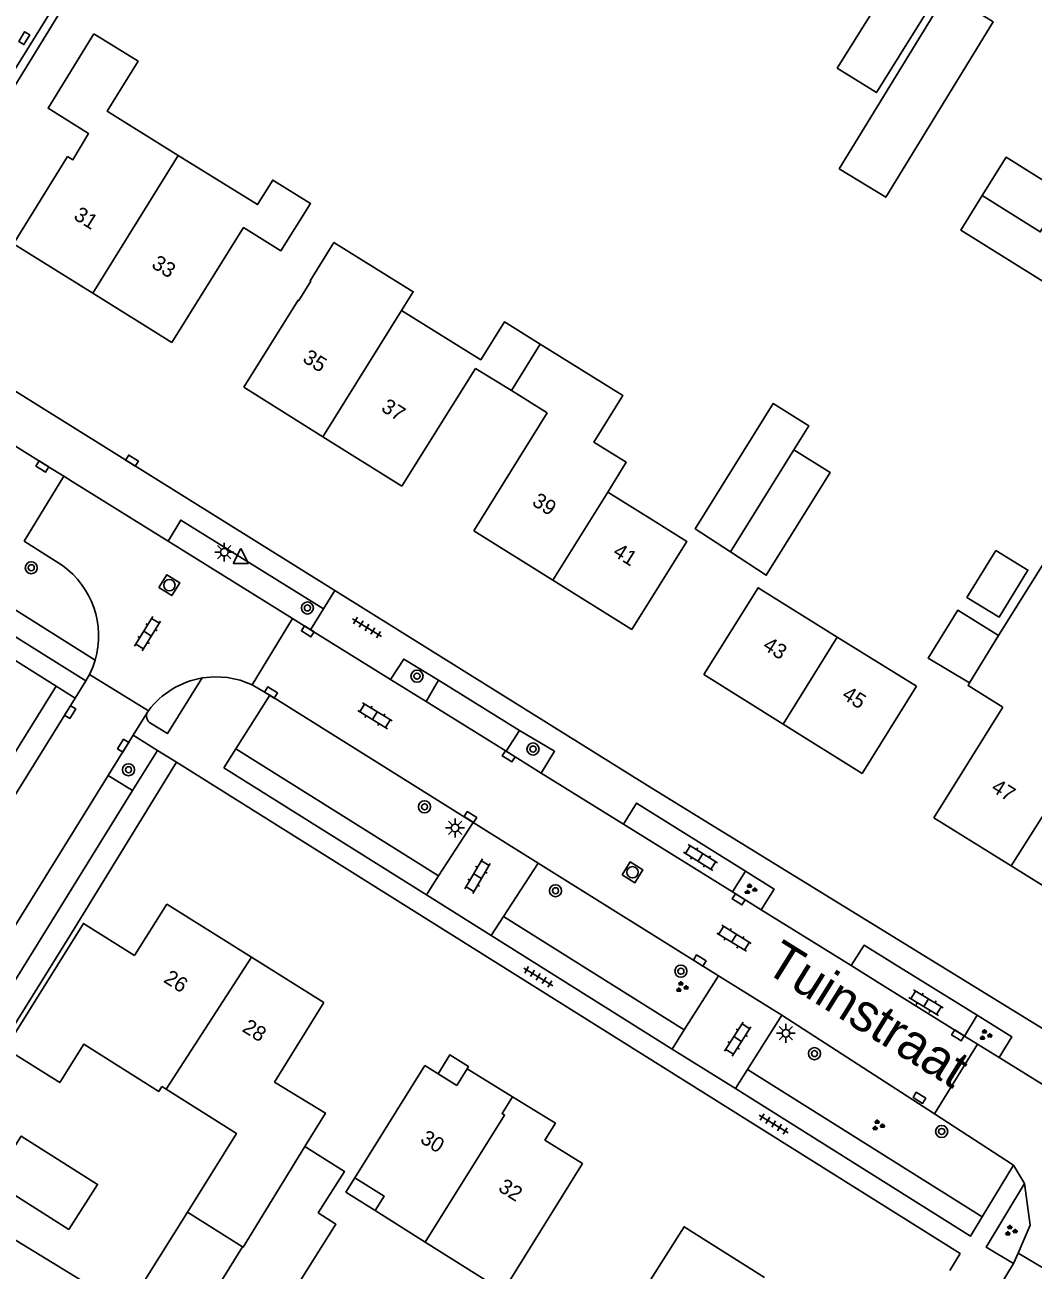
# Model space of a CAD drawing. Extents: x 136000 to 141014, y 402000 to 403500.
# Drawn here: x 137958.3 to 138025.2, y 402169.1 to 402251.7 of the extents above; entities that cross this region are included whole.
import ezdxf

# ---------------------------------------------------------------- set-up
doc = ezdxf.new("R2010")
doc.units = 0
for name, color, linetype in [('gg-afsc-erfafscheiding', 7, 'Continuous'), ('gg-anno-huisnummerreeks BGT', 7, 'Continuous'), ('gg-anno-openbare ruimte label', 7, 'Continuous'), ('gg-bbg-bijgebouw', 7, 'Continuous'), ('gg-bbg-gedigitaliseerde bebouwing', 7, 'Continuous'), ('gg-bbg-gedigitaliseerde bebouwing onder overbouw', 7, 'Continuous'), ('gg-bbg-gedigitaliseerde bijgebouw', 7, 'Continuous'), ('gg-bbg-gedigitaliseerde overbouw', 7, 'Continuous'), ('gg-bbg-hoofdgebouw', 7, 'Continuous'), ('gg-bbg-luifel en loopbrug', 7, 'Continuous'), ('gg-bbg-tussenscheiding', 7, 'Continuous'), ('gg-knt-verharding', 7, 'Continuous'), ('gg-knt-verharding nz', 7, 'Continuous'), ('gt-grn-groengrens', 7, 'Continuous'), ('gt-grn-weggrens', 7, 'Continuous'), ('gt-symb-boom', 7, 'Continuous'), ('gt-symb-groenvak', 7, 'Continuous'), ('gt-symb-klinker verharding', 7, 'Continuous'), ('gt-symb-kolk', 7, 'Continuous'), ('gt-symb-kolk center center', 7, 'Continuous'), ('gt-symb-lichtmast', 7, 'Continuous'), ('gt-symb-rioolschacht', 7, 'Continuous'), ('gt-symb-tegel verharding', 7, 'Continuous'), ('gt-symb-waterafsluiter', 7, 'Continuous')]:
    doc.layers.add(name, color=color, linetype=linetype)

# ---------------------------------------------------------------- blocks, each defined once
blk = doc.blocks.new('gt0-GRVAK')
at = {"layer": 'gt-symb-groenvak'}
for p, q in [((-0.11, 0.189), (-0.228, 0.24)), ((-0.182, 0.153), (0.088, 0.153)), ((-0.091, 0.211), (-0.156, 0.322)), ((-0.047, 0.214), (-0.047, 0.393)), ((-0.004, 0.211), (0.061, 0.322)), ((0.015, 0.189), (0.133, 0.24)), ((0.262, -0.052), (0.197, 0.059)), ((0.305, -0.049), (0.305, 0.13)), ((0.349, -0.052), (0.414, 0.059)), ((-0.245, -0.228), (-0.363, -0.177)), ((-0.318, -0.264), (-0.047, -0.264)), ((-0.226, -0.206), (-0.291, -0.095)), ((-0.183, -0.203), (-0.183, -0.024)), ((-0.139, -0.206), (-0.074, -0.095)), ((-0.12, -0.228), (-0.002, -0.177)), ((0.243, -0.074), (0.125, -0.023)), ((0.17, -0.11), (0.441, -0.11)), ((0.368, -0.074), (0.486, -0.023))]:
    blk.add_line(p, q, dxfattribs=at)
blk = doc.blocks.new('gt0-KOLK')
at = {"layer": 'gt-symb-kolk'}
blk.add_lwpolyline([(0, 0), (0.375, 0), (0.375, 0.4), (-0.375, 0.4), (-0.375, 0), (0, 0)], dxfattribs=at)
blk = doc.blocks.new('gt0-KL1')
at = {"layer": 'gt-symb-klinker verharding'}
for p, q in [((-1.15, 0.3), (1.15, 0.3)), ((-1, -0.3), (-1, 0.3)), ((-0.5, 0.3), (-0.5, 0.45)), ((0, -0.3), (0, 0.3)), ((0.5, 0.3), (0.5, 0.45)), ((1, -0.3), (1, 0.3)), ((-1.15, -0.3), (1.15, -0.3)), ((-0.5, -0.45), (-0.5, -0.3)), ((0.5, -0.45), (0.5, -0.3))]:
    blk.add_line(p, q, dxfattribs=at)
blk = doc.blocks.new('gt0-BOOM')
at = {"layer": 'gt-symb-boom'}
for radius in [0.4, 0.2]:
    blk.add_circle((0, 0), radius, dxfattribs=at)
blk = doc.blocks.new('gt0-TEG1')
at = {"layer": 'gt-symb-tegel verharding'}
for p, q in [((-1.125, 0), (1.125, 0)), ((-0.9, -0.25), (-0.9, 0.25)), ((-0.45, -0.25), (-0.45, 0.25)), ((0, -0.25), (0, 0.25)), ((0.45, -0.25), (0.45, 0.25)), ((0.9, -0.25), (0.9, 0.25))]:
    blk.add_line(p, q, dxfattribs=at)
blk = doc.blocks.new('gt0-LMAST')
at = {"layer": 'gt-symb-lichtmast'}
for p, q in [((-0.182, 0.173), (-0.447, 0.438)), ((-0.005, 0.246), (-0.005, 0.621)), ((0.172, 0.173), (0.437, 0.438)), ((-0.255, -0.004), (-0.63, -0.004)), ((-0.182, -0.181), (-0.447, -0.446)), ((-0.005, -0.254), (-0.005, -0.629)), ((0.437, -0.446), (0.172, -0.181)), ((0.245, -0.004), (0.62, -0.004))]:
    blk.add_line(p, q, dxfattribs=at)
blk.add_circle((-0.005, -0.004), 0.25, dxfattribs=at)
blk = doc.blocks.new('gt0-RS')
at = {"layer": 'gt-symb-rioolschacht'}
blk.add_lwpolyline([(-0.5, -0.5), (0.5, -0.5), (0.5, 0.5), (-0.5, 0.5)], close=True, dxfattribs=at)
blk.add_circle((0, 0), 0.375, dxfattribs=at)
blk = doc.blocks.new('gt0-WAFSL')
at = {"layer": 'gt-symb-waterafsluiter'}
for p, q in [((-0.5, -0.333), (0, 0.667)), ((0, 0.667), (0.5, -0.333)), ((0.5, -0.333), (-0.5, -0.333))]:
    blk.add_line(p, q, dxfattribs=at)
blk = doc.blocks.new('gt0-KOLKCC')
at = {"layer": 'gt-symb-kolk center center'}
blk.add_lwpolyline([(-0.375, 0.2), (0.375, 0.2), (0.375, -0.2), (-0.375, -0.2)], close=True, dxfattribs=at)

msp = doc.modelspace()

# ---------------------------------------------------------------- linework, layer by layer
at = {"layer": 'gg-afsc-erfafscheiding'}
msp.add_line((137970.18, 402267.968), (137950.781, 402236.464), dxfattribs=at)
at = {"layer": 'gg-bbg-bijgebouw'}
for points in [[(138022.945, 402211.146), (138020.235, 402212.833), (138018.261, 402209.663), (138021.023, 402208.007)], [(137977.789, 402172.856), (137979.528, 402175.61), (137976.909, 402177.271)]]:
    msp.add_lwpolyline(points, dxfattribs=at)
at = {"layer": 'gg-bbg-gedigitaliseerde bebouwing'}
for p, q in [((137968.09, 402230.6), (137972.825, 402238.221)), ((137988.237, 402228.877), (137983.35, 402221.06)), ((137990.614, 402227.398), (137988.237, 402228.877)), ((137990.614, 402227.398), (137992.996, 402225.916)), ((137988.12, 402218.09), (137992.996, 402225.916)), ((137997.01, 402220.669), (138000, 402218.803)), ((138000, 402213.789), (137998.6, 402211.55)), ((138012.236, 402211.045), (138017.492, 402207.79)), ((137980.22, 402175.18), (137984.86, 402182.64)), ((137995.34, 402176.13), (137990.063, 402167.659)), ((137984.893, 402170.92), (137981.582, 402173.008)), ((137984.893, 402170.92), (137990.063, 402167.659))]:
    msp.add_line(p, q, dxfattribs=at)
for points in [[(137968.51, 402243.006), (137963.784, 402245.946), (137965.841, 402249.254), (137962.912, 402251.075)], [(137968.51, 402243.006), (137973.768, 402239.735), (137974.781, 402241.363), (137977.272, 402239.813), (137975.317, 402236.672), (137972.825, 402238.221)], [(137983.327, 402232.714), (137984.098, 402233.956), (137978.826, 402237.228)], [(137992.531, 402230.48), (137990.15, 402231.961), (137988.584, 402229.444), (137983.327, 402232.714)], [(137992.531, 402230.48), (137997.998, 402227.078), (137996.077, 402223.989), (137998.239, 402222.644), (137997.01, 402220.669)], [(138000, 402213.789), (138002.253, 402217.397), (138000, 402218.803)], [(138003.391, 402208.56), (138006.982, 402214.32), (138012.236, 402211.045)], [(137960.193, 402165.443), (137962.009, 402168.421), (137956.25, 402171.93)]]:
    msp.add_lwpolyline(points, dxfattribs=at)
at = {"layer": 'gg-bbg-gedigitaliseerde bebouwing onder overbouw'}
msp.add_lwpolyline([(137981.582, 402173.008), (137982.176, 402173.963), (137980.22, 402175.18)], dxfattribs=at)
at = {"layer": 'gg-bbg-gedigitaliseerde bijgebouw'}
for points in [[(138012.241, 402248.787), (138014.832, 402247.172), (138019.353, 402254.428), (138016.761, 402256.043), (138012.241, 402248.787)], [(138012.367, 402242.112), (138015.459, 402240.221), (138022.583, 402251.865), (138019.506, 402253.782), (138012.367, 402242.112)], [(138027.084, 402233.9), (138020.432, 402238.044), (138021.857, 402240.331)], [(138027.299, 402240.475), (138025.713, 402237.929), (138021.857, 402240.331)], [(138009.362, 402223.461), (138010.355, 402225.053), (138007.978, 402226.536), (138002.798, 402218.235), (138005.147, 402216.707)], [(138009.362, 402223.461), (138011.771, 402221.958), (138007.527, 402215.158), (138005.147, 402216.707)], [(138022.761, 402216.805), (138020.841, 402213.678), (138022.973, 402212.369), (138024.893, 402215.496), (138022.761, 402216.805)], [(137977.789, 402172.856), (137978.97, 402172.11), (137975.779, 402167.052)]]:
    msp.add_lwpolyline(points, dxfattribs=at)
at = {"layer": 'gg-bbg-gedigitaliseerde overbouw'}
msp.add_lwpolyline([(137981.582, 402173.008), (137979.634, 402174.237), (137980.22, 402175.18)], dxfattribs=at)
at = {"layer": 'gg-bbg-hoofdgebouw'}
for p, q in [((137968.09, 402230.6), (137962.83, 402233.87)), ((137972.863, 402227.622), (137978.1, 402224.345)), ((137978.1, 402224.345), (137983.35, 402221.06)), ((137988.12, 402218.09), (137993.36, 402214.82)), ((138027.533, 402218.513), (138022.945, 402211.146)), ((137993.36, 402214.82), (137998.6, 402211.55)), ((138003.391, 402208.56), (138008.646, 402205.285)), ((138013.901, 402202.01), (138017.492, 402207.79)), ((138018.651, 402199.07), (138023.218, 402206.404)), ((138008.646, 402205.285), (138013.901, 402202.01)), ((138018.651, 402199.07), (138023.77, 402195.878)), ((138023.77, 402195.878), (138029.171, 402192.51)), ((137965.603, 402189.933), (137967.74, 402193.34)), ((137973.362, 402189.822), (137967.74, 402193.34)), ((137978.16, 402186.82), (137973.362, 402189.822)), ((137985.752, 402182.086), (137984.86, 402182.64)), ((137987.667, 402182.412), (137986.988, 402181.318)), ((137987.667, 402182.412), (137990.689, 402180.558)), ((137986.988, 402181.318), (137985.752, 402182.086)), ((137967.714, 402181.067), (137967.426, 402181.25)), ((137972.775, 402170.614), (137969.116, 402172.911)), ((137969.995, 402166.151), (137972.775, 402170.614))]:
    msp.add_line(p, q, dxfattribs=at)
for points in [[(137962.912, 402251.075), (137959.867, 402246.13), (137962.543, 402244.449), (137961.513, 402242.713), (137961.162, 402242.921)], [(137962.83, 402233.87), (137957.57, 402237.14), (137961.162, 402242.921)], [(137978.826, 402237.228), (137977.25, 402234.689), (137977.295, 402234.649), (137976.499, 402233.368), (137976.453, 402233.397), (137972.863, 402227.622)], [(138021.023, 402208.007), (138020.918, 402207.837), (138023.218, 402206.404)], [(137965.603, 402189.933), (137962.212, 402192.06), (137957.042, 402183.765), (137960.644, 402181.504), (137962.239, 402184.043), (137967.215, 402180.917), (137967.426, 402181.25)], [(137978.16, 402186.82), (137974.895, 402181.53), (137978.272, 402179.473), (137976.909, 402177.271)], [(137969.116, 402172.911), (137972.364, 402178.126), (137967.714, 402181.067)], [(137995.34, 402176.13), (137992.834, 402177.687), (137993.536, 402178.815), (137990.689, 402180.558)], [(137998.647, 402166.54), (138002.071, 402171.94), (138007.401, 402168.583)]]:
    msp.add_lwpolyline(points, dxfattribs=at)
at = {"layer": 'gg-bbg-luifel en loopbrug'}
msp.add_line((137969.116, 402172.911), (137966.342, 402168.456), dxfattribs=at)
for points in [[(138021.857, 402240.331), (138023.443, 402242.877), (138027.299, 402240.475)], [(137987.667, 402182.412), (137987.76, 402182.563), (137986.526, 402183.333), (137985.752, 402182.086)], [(137961.251, 402171.767), (137956.188, 402174.972), (137958.084, 402177.954), (137963.147, 402174.749), (137961.251, 402171.767)]]:
    msp.add_lwpolyline(points, dxfattribs=at)
at = {"layer": 'gg-bbg-tussenscheiding'}
for p, q in [((137962.83, 402233.87), (137968.51, 402243.006)), ((137978.1, 402224.345), (137983.327, 402232.714)), ((137990.614, 402227.398), (137992.531, 402230.48)), ((138005.147, 402216.707), (138009.362, 402223.461)), ((137993.36, 402214.82), (137997.01, 402220.669)), ((138008.646, 402205.285), (138012.236, 402211.045)), ((138021.023, 402208.007), (138022.945, 402211.146)), ((138023.77, 402195.878), (138028.78, 402203.767)), ((137973.362, 402189.822), (137967.714, 402181.067))]:
    msp.add_line(p, q, dxfattribs=at)
for points in [[(137990.689, 402180.558), (137989.999, 402179.448), (137990.163, 402179.346), (137984.893, 402170.92)], [(137972.775, 402170.614), (137972.821, 402170.585), (137976.909, 402177.271)]]:
    msp.add_lwpolyline(points, dxfattribs=at)
at = {"layer": 'gg-knt-verharding'}
for p, q in [((137908.81, 402240.12), (137960.41, 402207.79)), ((137948.665, 402232.977), (137978.895, 402214.134)), ((137959.716, 402222.459), (137953.474, 402226.355)), ((137959.854, 402222.373), (137959.716, 402222.459)), ((137960.906, 402221.719), (137959.854, 402222.373)), ((137958.291, 402217.419), (137960.906, 402221.719)), ((137961.475, 402221.365), (137960.906, 402221.719)), ((137967.832, 402217.413), (137961.475, 402221.365)), ((137962.38, 402208.14), (137945.528, 402218.7)), ((137960.829, 402215.802), (137958.291, 402217.419)), ((137976.092, 402212.277), (137967.832, 402217.413)), ((137976.092, 402212.277), (137973.403, 402207.889)), ((137977.286, 402211.535), (137976.092, 402212.277)), ((137977.286, 402211.535), (137978.143, 402212.923)), ((137982.598, 402208.233), (137977.286, 402211.535)), ((137961.669, 402206.995), (137962.38, 402208.14)), ((137962.38, 402208.14), (137962.621, 402208.58)), ((137966.524, 402206.159), (137962.621, 402208.58)), ((137984.951, 402206.77), (137982.598, 402208.233)), ((137984.951, 402206.77), (137985.778, 402208.186)), ((137985.778, 402208.186), (137991.144, 402204.862)), ((137972.327, 402203.641), (137974.579, 402207.193)), ((137988.081, 402198.757), (137974.579, 402207.193)), ((137965.516, 402204.549), (137966.462, 402206.074)), ((137966.462, 402206.074), (137966.524, 402206.159)), ((137991.144, 402204.862), (137990.267, 402203.484)), ((137963.851, 402201.867), (137965.516, 402204.549)), ((137967.12, 402203.526), (137965.516, 402204.549)), ((137965.472, 402200.866), (137967.12, 402203.526)), ((137971.524, 402202.375), (137972.327, 402203.641)), ((137992.598, 402202.036), (137990.267, 402203.484)), ((137984.972, 402193.948), (137971.524, 402202.375)), ((137963.851, 402201.867), (137965.472, 402200.866)), ((137998.061, 402198.643), (137992.598, 402202.036)), ((137985.786, 402195.208), (137988.081, 402198.757)), ((137992.389, 402196.065), (137988.081, 402198.757)), ((137998.061, 402198.643), (138005.291, 402194.153)), ((137990.089, 402192.508), (137992.389, 402196.065)), ((137992.389, 402196.065), (138004.357, 402188.588)), ((137984.972, 402193.948), (137985.786, 402195.208)), ((138006.151, 402195.519), (138005.291, 402194.153)), ((137989.274, 402191.248), (137984.972, 402193.948)), ((138005.291, 402194.153), (138007.197, 402192.969)), ((137989.274, 402191.248), (137990.089, 402192.508)), ((138007.197, 402192.969), (138013.168, 402189.261)), ((137989.274, 402191.248), (138001.283, 402183.726)), ((138013.168, 402189.261), (138015.248, 402187.969)), ((138016.089, 402189.337), (138021.529, 402185.967)), ((138004.357, 402188.588), (138002.085, 402184.994)), ((138004.357, 402188.588), (138008.552, 402185.966)), ((138015.248, 402187.969), (138020.689, 402184.589)), ((138008.552, 402185.966), (138006.277, 402182.367)), ((138008.552, 402185.966), (138018.68, 402179.429)), ((138021.529, 402185.967), (138020.689, 402184.589)), ((138002.085, 402184.994), (138001.283, 402183.726)), ((138021.543, 402184.059), (138018.68, 402179.429)), ((138020.689, 402184.589), (138021.543, 402184.059)), ((138021.543, 402184.059), (138022.987, 402183.162)), ((138001.283, 402183.726), (138005.475, 402181.099)), ((138022.987, 402183.162), (138028.351, 402179.831)), ((138006.277, 402182.367), (138005.475, 402181.099)), ((138018.68, 402179.429), (138023.944, 402176.032)), ((138021.86, 402172.602), (138023.944, 402176.032)), ((138024.672, 402174.809), (138023.944, 402176.032)), ((138023.928, 402169.493), (138024.232, 402170.196)), ((138024.232, 402170.196), (138028.311, 402167.775)), ((138022.608, 402167.32), (138023.928, 402169.493))]:
    msp.add_line(p, q, dxfattribs=at)
for points in [[(137989.266, 402298.825), (137988.922, 402299.054), (137950.243, 402236.8), (137950.781, 402236.464)], [(137978.143, 402212.923), (137968.67, 402218.807), (137967.832, 402217.413)], [(137978.895, 402214.134), (138000, 402200.979), (138033.265, 402180.543)], [(137962.621, 402208.58), (137962.826, 402209.048), (137962.988, 402209.529)], [(137985.778, 402208.186), (137983.469, 402209.589), (137982.598, 402208.233)], [(137970.084, 402208.342), (137967.79, 402204.646), (137966.669, 402205.338)], [(137970.084, 402208.342), (137970.932, 402208.415), (137971.779, 402208.365)], [(137973.403, 402207.889), (137972.609, 402208.188), (137971.779, 402208.365)], [(137960.41, 402207.79), (137944.52, 402182.25), (137909.527, 402124.854)], [(137974.579, 402207.193), (137974.275, 402207.383), (137973.403, 402207.889)], [(137931.95, 402158.74), (137946.34, 402182.32), (137961.669, 402206.995)], [(137992.598, 402202.036), (137993.468, 402203.482), (137991.144, 402204.862)], [(137956.834, 402184.056), (137961.412, 402191.421), (137968.38, 402202.76)], [(137968.38, 402202.76), (138020.391, 402170.16), (138019.705, 402169.042)], [(137965.472, 402200.866), (137953.014, 402180.774), (137951.378, 402181.774)], [(138006.151, 402195.519), (137998.924, 402200.041), (137998.061, 402198.643)], [(138006.151, 402195.519), (138008.044, 402194.341), (138007.197, 402192.969)], [(138016.089, 402189.337), (138014.021, 402190.615), (138013.168, 402189.261)], [(138021.529, 402185.967), (138023.821, 402184.54), (138022.987, 402183.162)], [(138005.475, 402181.099), (138021.081, 402171.32), (138021.86, 402172.602)], [(138024.672, 402174.809), (138022.118, 402170.586), (138023.928, 402169.493)], [(138024.232, 402170.196), (138025.034, 402172.048), (138024.672, 402174.809)]]:
    msp.add_lwpolyline(points, dxfattribs=at)
for centre, radius, start, end in [((137957.44, 402211.128), 5.773, 343.92377, 54.06044), ((137971.045, 402202.78), 5.645, 99.80712, 143.22632), ((137966.966, 402205.819), 0.565, 153.12777, 238.28951)]:
    msp.add_arc(centre, radius, start, end, dxfattribs=at)
at = {"layer": 'gg-knt-verharding nz'}
for p, q in [((137990.267, 402203.484), (137984.951, 402206.77)), ((137951.378, 402181.774), (137963.851, 402201.867))]:
    msp.add_line(p, q, dxfattribs=at)
at = {"layer": 'gt-grn-groengrens'}
for p, q in [((137962.988, 402209.529), (137946.31, 402219.979)), ((137985.786, 402195.208), (137972.327, 402203.641)), ((137990.089, 402192.508), (138002.085, 402184.994)), ((138006.277, 402182.367), (138021.86, 402172.602))]:
    msp.add_line(p, q, dxfattribs=at)
at = {"layer": 'gt-grn-weggrens'}
for p, q in [((137978.143, 402212.923), (137978.895, 402214.134)), ((137961.669, 402206.995), (137960.41, 402207.79)), ((137968.38, 402202.76), (137967.12, 402203.526))]:
    msp.add_line(p, q, dxfattribs=at)

# ---------------------------------------------------------------- block references
at = {"layer": 'gt-symb-boom'}
for p in [(137958.751, 402215.649), (137977.074, 402212.982), (137984.348, 402208.46), (137992.047, 402203.627), (137965.207, 402202.251), (137984.849, 402199.794), (137993.543, 402194.227), (138001.862, 402188.889), (138010.725, 402183.421), (138019.166, 402178.26)]:
    msp.add_blockref('gt0-BOOM', p, dxfattribs=at)
at = {"layer": 'gt-symb-groenvak'}
for p in [(138006.455, 402194.32), (138001.901, 402187.83), (138022.052, 402184.647), (138014.94, 402178.656), (138023.737, 402171.667)]:
    msp.add_blockref('gt0-GRVAK', p, dxfattribs=at)
at = {"layer": 'gt-symb-klinker verharding'}
for p, rotation in [((137966.47, 402211.278), 58.32868147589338), ((137981.557, 402205.832), -31.513716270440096), ((138003.166, 402196.432), -31.877816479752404), ((137988.37, 402195.191), 59.458901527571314), ((138005.386, 402191.07), -31.877816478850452), ((138018.133, 402186.795), -31.20949091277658), ((138005.635, 402184.387), 57.37496440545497)]:
    msp.add_blockref('gt0-KL1', p, dxfattribs=dict(at, rotation=rotation))
at = {"layer": 'gt-symb-kolk'}
for p, rotation in [((137965.332, 402222.588), -31.85227092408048), ((137959.379, 402222.198), -32.005383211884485), ((137976.995, 402211.257), -32.00538320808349), ((137974.552, 402207.208), -32.00538320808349), ((137961.501, 402205.97), 58.1221835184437), ((137965.022, 402203.744), 58.12218352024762), ((137990.327, 402202.976), -32.00538320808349), ((137987.786, 402198.942), -32.00538320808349), ((138005.593, 402193.487), -31.877816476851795), ((138003.008, 402189.431), -31.877816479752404), ((138020.14, 402184.46), -31.877816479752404), ((138017.583, 402180.321), -31.877816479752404)]:
    msp.add_blockref('gt0-KOLK', p, dxfattribs=dict(at, rotation=rotation))
at = {"layer": 'gt-symb-kolk center center', "rotation": -120.79671391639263}
msp.add_blockref('gt0-KOLKCC', (137958.286, 402250.777), dxfattribs=at)
at = {"layer": 'gt-symb-lichtmast'}
for p in [(137971.563, 402216.684), (137986.879, 402198.393), (138008.832, 402184.777)]:
    msp.add_blockref('gt0-LMAST', p, dxfattribs=at)
at = {"layer": 'gt-symb-rioolschacht', "rotation": -32.00538320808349}
for p in [(137967.916, 402214.496), (137998.65, 402195.449)]:
    msp.add_blockref('gt0-RS', p, dxfattribs=at)
at = {"layer": 'gt-symb-tegel verharding'}
for p, rotation in [((137981.031, 402211.685), 148.66279427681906), ((137992.397, 402188.513), 148.66279427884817), ((138008.019, 402178.757), 148.58402124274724)]:
    msp.add_blockref('gt0-TEG1', p, dxfattribs=dict(at, rotation=rotation))
at = {"layer": 'gt-symb-waterafsluiter'}
msp.add_blockref('gt0-WAFSL', (137972.66, 402216.269), dxfattribs=at)

# ---------------------------------------------------------------- texts
at = {"layer": 'gg-anno-huisnummerreeks BGT'}
for s, rotation, p in [('31', 328.1, (137961.494, 402238.822)), ('33', 328.1, (137966.664, 402235.608)), ('35', 328, (137976.689, 402229.356)), ('37', 328, (137981.904, 402226.093)), ('39', 328, (137991.918, 402219.846)), ('41', 328, (137997.28, 402216.5)), ('43', 328.1, (138007.226, 402210.294)), ('45', 328.1, (138012.481, 402207.019)), ('47', 328.1, (138022.385, 402200.867)), ('26', 328, (137967.47, 402188.2)), ('28', 328, (137972.68, 402184.94)), ('30', 328.1, (137984.492, 402177.572)), ('32', 328.1, (137989.673, 402174.353))]:
    msp.add_text(s, height=1, rotation=rotation, dxfattribs=at).set_placement(p)
at = {"layer": 'gg-anno-openbare ruimte label'}
msp.add_text('Tuinstraat', height=2.5, rotation=328.1, dxfattribs=at).set_placement((138007.298, 402188.932))

doc.saveas('drawing.dxf')
